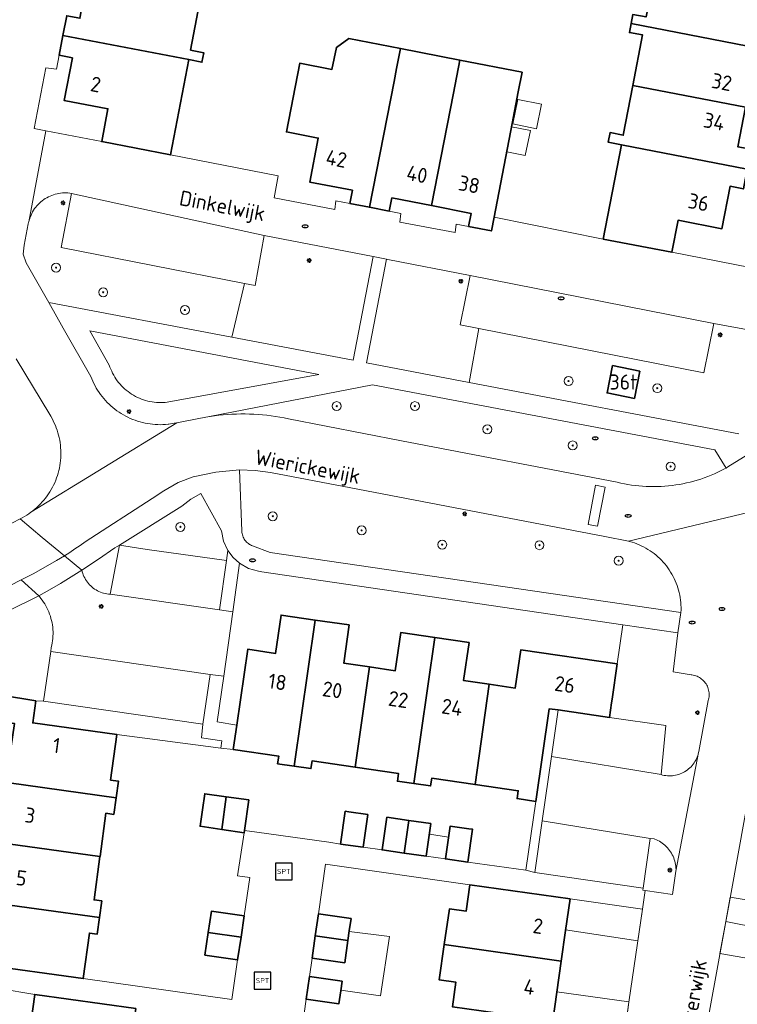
# Model space of a CAD drawing. Header units: metres. Extents: x 152610 to 160096, y 456114 to 462495.
# Tile 583 of 938: x 158322 to 158386, y 460274 to 460362. Entities that reach past the tile are written whole.
import ezdxf
from ezdxf.enums import TextEntityAlignment as Align

# ---------------------------------------------------------------- set-up
doc = ezdxf.new("R2010")
doc.units = ezdxf.units.M
doc.header["$LTSCALE"] = 0.5
doc.layers.get('0').update_dxf_attribs({"linetype": 'CONTINUOUS'})
for name, color, linetype, lineweight in [('B-PV-GR-BEPLANTING_CULTUUR_BODEMBEDEKKER-GV', 251, 'CONTINUOUS', 18), ('B-PV-GR-BEPLANTING_CULTUUR_BOSPLANTSOEN-GV', 251, 'CONTINUOUS', 18), ('B-PV-GR-BEPLANTING_CULTUUR_HEESTERS-GV', 251, 'CONTINUOUS', 18), ('B-PV-GR-BOOM-S', 251, 'CONTINUOUS', 25), ('B-PV-IE-MEUBILAIR-S', 251, 'CONTINUOUS', 25), ('B-PV-IE-MEUBILAIR_WEGMEUBILAIR-S', 251, 'CONTINUOUS', 25), ('B-PV-OG-BEBOUWING-GV', 6, 'CONTINUOUS', 35), ('B-PV-OG-BEBOUWING-T18', 1, 'CONTINUOUS', 18), ('B-PV-OG-BEBOUWING_OVERBOUWING-GV', 251, 'CONTINUOUS', 18), ('B-PV-OG-BEBOUWING_SCHUUR-GV', 251, 'CONTINUOUS', 18), ('B-PV-OG-TERREIN_BEGROEID-GV', 251, 'CONTINUOUS', 18), ('B-PV-OG-TOPOGRAFIE-T18', 1, 'CONTINUOUS', 18), ('B-PV-VH-OPENVERHARDING_BETONSTRAATSTEEN-GV', 251, 'CONTINUOUS', 18), ('B-PV-VH-OPENVERHARDING_TEGEL-GV', 251, 'CONTINUOUS', 18)]:
    doc.layers.add(name, color=color, linetype=linetype, lineweight=lineweight)
doc.styles.add('NLCS-ISO', font='NLCS-ISO.ttf')
doc.styles.add('NLCS-ISO-M750-T18', font='NLCS-ISO.ttf', dxfattribs={"height": 1.35})

# ---------------------------------------------------------------- blocks, each defined once
blk = doc.blocks.new('SIE-MEUBILAIR_PAAL_LICHTMAST-SO')
for points in [[(-0.62, 0), (-1, 0)], [(-0.71, 0.71), (-0.44, 0.44)], [(0, 1), (0, 0.62)], [(0.44, 0.44), (0.71, 0.71)], [(1, 0), (0.62, 0)], [(-0.71, -0.71), (-0.44, -0.44)], [(0, -0.62), (0, -1)], [(0.44, -0.44), (0.71, -0.71)]]:
    blk.add_lwpolyline(points)
blk.add_circle((0, 0), 0.5)
blk = doc.blocks.new('SIE-MEUBILAIR_PUT_RIOOLPUT-SO')
blk.add_ellipse((0, 0), major_axis=(1.25, 0), ratio=0.54)
at = {"style": 'NLCS-ISO'}
blk.add_text('ri', height=0.75, dxfattribs=at).set_placement((-0.04, 0.07), align=Align.MIDDLE_CENTER)
blk = doc.blocks.new('SIE-WEG_SPEELTOESTEL-SO')
at = {"flags": 128}
blk.add_lwpolyline([(-3.75, -3.75), (3.75, -3.75), (3.75, 3.75), (-3.75, 3.75)], close=True, dxfattribs=at)
at = {"style": 'NLCS-ISO'}
blk.add_text('SPT', height=2.25, dxfattribs=at).set_placement((0, 0), align=Align.MIDDLE_CENTER)
blk = doc.blocks.new('SGR-BOOM_GBKN-SO')
at = {"linetype": 'ByBlock', "lineweight": 18}
h = blk.add_hatch(color=0, dxfattribs=at)
h.dxf.hatch_style = 1
edge = h.paths.add_edge_path()
edge.add_arc((0, 0), 0.25, 0, 360)
at = {"color": 0, "linetype": 'ByBlock', "lineweight": 18}
for radius in [2, 0.25]:
    blk.add_circle((0, 0), radius, dxfattribs=at)
at = {"color": 0, "linetype": 'ByBlock', "lineweight": 18, "style": 'NLCS-ISO'}
blk.add_attdef('SOORT', (2.5, 0), '', height=1.5, dxfattribs=at)

msp = doc.modelspace()

# ---------------------------------------------------------------- linework, layer by layer
at = {"layer": 'B-PV-GR-BEPLANTING_CULTUUR_BODEMBEDEKKER-GV', "flags": 128}
for points in [[(158380.37, 460307.16), (158375.46, 460307.88), (158374.93, 460304.397), (158374.488, 460301.249), (158374.439, 460300.904), (158374.259, 460299.619), (158379.3, 460298.89), (158378.86, 460294.507), (158379.001, 460294.469), (158379.143, 460294.439), (158379.287, 460294.416), (158379.432, 460294.402), (158379.577, 460294.396), (158379.723, 460294.397), (158379.868, 460294.407), (158380.013, 460294.424), (158380.156, 460294.45), (158380.298, 460294.483), (158380.438, 460294.524), (158380.575, 460294.573), (158380.709, 460294.629), (158380.84, 460294.692), (158380.968, 460294.762), (158381.091, 460294.84), (158381.21, 460294.924), (158381.324, 460295.014), (158381.433, 460295.111), (158381.537, 460295.213), (158381.634, 460295.321), (158381.726, 460295.434), (158381.811, 460295.552), (158381.89, 460295.675), (158381.962, 460295.802), (158382.027, 460295.932), (158382.084, 460296.066), (158382.134, 460296.202), (158382.177, 460296.342), (158382.211, 460296.477), (158382.212, 460296.483), (158382.231, 460296.58), (158383.073, 460301.116), (158383.105, 460301.231), (158383.13, 460301.347), (158383.146, 460301.465), (158383.155, 460301.584), (158383.155, 460301.703), (158383.148, 460301.822), (158383.132, 460301.94), (158383.109, 460302.057), (158383.078, 460302.172), (158383.039, 460302.284), (158382.993, 460302.394), (158382.94, 460302.501), (158382.879, 460302.603), (158382.812, 460302.702), (158382.738, 460302.795), (158382.659, 460302.884), (158382.573, 460302.967), (158382.482, 460303.043), (158382.386, 460303.114), (158382.286, 460303.178), (158382.181, 460303.236), (158382.073, 460303.286), (158381.962, 460303.328), (158381.848, 460303.363), (158381.733, 460303.391), (158381.615, 460303.41), (158381.537, 460303.419), (158379.93, 460303.68)], [(158378.254, 460288.766), (158377.89, 460288.81), (158377.27, 460284.36), (158377.244, 460284.183), (158377.442, 460284.154), (158379.87, 460283.8), (158380.193, 460285.87), (158380.196, 460286.023), (158380.19, 460286.177), (158380.177, 460286.33), (158380.156, 460286.482), (158380.127, 460286.632), (158380.09, 460286.781), (158380.045, 460286.928), (158379.993, 460287.072), (158379.933, 460287.214), (158379.866, 460287.352), (158379.792, 460287.486), (158379.711, 460287.616), (158379.623, 460287.742), (158379.529, 460287.863), (158379.429, 460287.98), (158379.323, 460288.09), (158379.211, 460288.195), (158379.094, 460288.295), (158378.972, 460288.387), (158378.845, 460288.474), (158378.714, 460288.553), (158378.578, 460288.626), (158378.44, 460288.692), (158378.298, 460288.75)]]:
    msp.add_lwpolyline(points, close=True, dxfattribs=at)
at = {"layer": 'B-PV-GR-BEPLANTING_CULTUUR_BOSPLANTSOEN-GV', "flags": 128}
for points in [[(158325.906, 460346.455), (158325.743, 460346.462), (158325.579, 460346.462), (158325.416, 460346.454), (158325.253, 460346.438), (158325.091, 460346.414), (158324.931, 460346.382), (158324.772, 460346.342), (158324.615, 460346.294), (158324.462, 460346.239), (158324.31, 460346.177), (158324.162, 460346.107), (158324.018, 460346.03), (158323.878, 460345.946), (158323.742, 460345.855), (158323.61, 460345.758), (158323.483, 460345.654), (158323.362, 460345.545), (158323.246, 460345.429), (158323.136, 460345.308), (158323.032, 460345.182), (158322.934, 460345.051), (158322.843, 460344.915), (158322.758, 460344.775), (158322.681, 460344.631), (158322.61, 460344.483), (158322.547, 460344.332), (158322.492, 460344.178), (158322.444, 460344.022), (158322.402, 460343.863), (158322.394, 460343.821), (158322.37, 460343.703), (158322.37, 460343.7), (158322.001, 460341.788), (158321.918, 460340.981), (158322.17, 460340.21), (158324.19, 460336.66), (158340.546, 460333.566), (158341.684, 460338.371), (158325.3, 460341.57), (158326.231, 460346.415), (158326.069, 460346.439)], [(158376.98, 460330.55), (158376.49, 460328.1), (158374.04, 460328.59), (158374.53, 460331.04)], [(158323.72, 460301.06), (158323.03, 460301.11), (158322.76, 460299.13), (158330.27, 460298.09), (158339.557, 460296.878), (158339.65, 460297.51), (158337.83, 460297.78), (158337.96, 460299.01)]]:
    msp.add_lwpolyline(points, close=True, dxfattribs=at)
msp.add_lwpolyline([(158387.3, 460334.117), (158383.58, 460334.8), (158382.68, 460330.39), (158362.598, 460334.353), (158361.72, 460329.54), (158385.818, 460324.935)], dxfattribs=at)
at = {"layer": 'B-PV-GR-BEPLANTING_CULTUUR_HEESTERS-GV', "flags": 128}
msp.add_lwpolyline([(158369.67, 460300.28), (158368.884, 460300.394), (158367.69, 460292.12), (158366.776, 460285.97), (158367.58, 460285.76), (158368.246, 460290.389), (158369.072, 460296.124)], close=True, dxfattribs=at)
at = {"layer": 'B-PV-OG-BEBOUWING-GV', "flags": 128}
for points in [[(158388.49, 460364.99), (158378.44, 460366.93), (158377.52, 460362.17), (158376.34, 460362.39), (158376.19, 460361.59), (158388.6, 460359.189), (158388.94, 460360.96), (158387.76, 460361.19)], [(158330.056, 460365.371), (158327.698, 460365.84), (158326.98, 460362.06), (158325.8, 460362.28), (158325.46, 460360.52), (158336.69, 460358.36), (158337.87, 460358.13), (158338.03, 460358.98), (158336.86, 460359.21), (158337.66, 460363.39), (158337.71, 460363.652), (158330.026, 460365.215)], [(158388.6, 460359.189), (158376.19, 460361.59), (158376.03, 460360.78), (158377.21, 460360.56), (158376.34, 460356.06), (158386.4, 460354.12), (158387.08, 460357.65), (158388.26, 460357.43)], [(158336.69, 460358.36), (158325.46, 460360.52), (158325.12, 460358.75), (158326.3, 460358.52), (158325.57, 460354.72), (158329.48, 460353.97), (158328.924, 460351.041), (158335.053, 460349.854)], [(158351.07, 460345.51), (158352.819, 460345.173), (158355.02, 460356.4), (158355.25, 460357.58), (158355.595, 460359.35), (158350.973, 460360.254), (158349.873, 460359.454), (158349.48, 460357.48), (158346.61, 460358.04), (158345.41, 460351.9), (158348.26, 460351.35), (158347.5, 460347.43), (158351.3, 460346.69)], [(158352.819, 460345.173), (158354.6, 460344.83), (158354.83, 460346.01), (158358.37, 460345.32), (158360.32, 460355.37), (158360.891, 460358.315), (158355.595, 460359.35), (158355.25, 460357.58), (158355.02, 460356.4)], [(158361.67, 460343.46), (158363.71, 460343.06), (158363.95, 460344.299), (158365.565, 460352.645), (158366.11, 460355.47), (158366.45, 460357.228), (158360.891, 460358.315), (158360.32, 460355.37), (158358.37, 460345.32), (158361.9, 460344.63)], [(158386.4, 460354.12), (158376.34, 460356.06), (158375.48, 460351.61), (158374.31, 460351.84), (158374.14, 460350.98), (158375.32, 460350.76), (158386.55, 460348.589), (158386.89, 460350.36), (158385.71, 460350.58)], [(158386.55, 460348.589), (158375.32, 460350.76), (158373.7, 460342.34), (158379.83, 460341.16), (158380.38, 460344.01), (158384.3, 460343.25), (158385.03, 460347.05), (158386.21, 460346.82)], [(158376.98, 460330.55), (158374.53, 460331.04), (158374.04, 460328.59), (158376.49, 460328.1)], [(158347.99, 460308.31), (158344.94, 460308.75), (158344.44, 460305.33), (158341.96, 460305.7), (158340.977, 460298.915), (158340.663, 460296.75), (158344.73, 460296.16), (158344.63, 460295.47), (158346.111, 460295.25)], [(158351.03, 460307.87), (158347.99, 460308.31), (158346.111, 460295.25), (158347.6, 460295.04), (158347.7, 460295.73), (158351.559, 460295.17), (158352.84, 460304.12), (158350.54, 460304.45)], [(158358.67, 460306.76), (158355.63, 460307.2), (158355.13, 460303.78), (158352.84, 460304.12), (158351.559, 460295.17), (158355.42, 460294.61), (158355.32, 460293.92), (158356.801, 460293.7)], [(158361.72, 460306.32), (158358.67, 460306.76), (158356.801, 460293.7), (158358.29, 460293.49), (158358.39, 460294.18), (158362.25, 460293.62), (158363.519, 460302.57), (158361.23, 460302.9)], [(158374.93, 460304.397), (158366.33, 460305.65), (158365.84, 460302.23), (158363.519, 460302.57), (158362.25, 460293.62), (158366.11, 460293.06), (158366.01, 460292.37), (158367.69, 460292.12), (158368.884, 460300.394), (158369.67, 460300.28), (158374.259, 460299.619), (158374.439, 460300.904), (158374.488, 460301.249)], [(158323.03, 460301.11), (158319.969, 460301.607), (158319.65, 460299.29), (158321.13, 460299.08), (158320.82, 460296.84), (158319.34, 460297.05), (158318.92, 460294), (158330.2, 460292.44), (158330.41, 460293.93), (158329.71, 460294.02), (158330.27, 460298.09), (158322.76, 460299.13)], [(158330.2, 460292.44), (158318.92, 460294), (158318.5, 460290.95), (158319.98, 460290.74), (158319.67, 460288.44), (158319.67, 460288.436), (158328.769, 460287.182), (158328.77, 460287.19), (158329.3, 460291.05), (158330, 460290.95)], [(158340.047, 460292.526), (158338.12, 460292.8), (158337.915, 460291.374), (158337.701, 460289.888), (158339.658, 460289.607)], [(158342.06, 460292.24), (158340.047, 460292.526), (158339.658, 460289.607), (158341.639, 460289.32), (158341.668, 460289.52)], [(158350.988, 460291.183), (158350.66, 460291.23), (158350.25, 460288.307), (158352.26, 460288.023), (158352.67, 460290.94)], [(158356.331, 460290.423), (158354.38, 460290.7), (158353.96, 460287.782), (158355.914, 460287.506)], [(158358.32, 460290.14), (158356.331, 460290.423), (158355.914, 460287.506), (158357.901, 460287.225)], [(158361.688, 460289.668), (158360.02, 460289.9), (158359.61, 460286.983), (158361.62, 460286.7), (158362.03, 460289.62)], [(158328.769, 460287.182), (158319.67, 460288.436), (158319.35, 460286.14), (158317.86, 460286.35), (158317.44, 460283.3), (158328.73, 460281.74), (158328.93, 460283.23), (158328.24, 460283.32)], [(158370.74, 460283.4), (158361.79, 460284.67), (158361.45, 460282.3), (158359.96, 460282.51), (158359.51, 460279.34), (158369.95, 460277.86), (158370.332, 460280.574)], [(158328.73, 460281.74), (158317.44, 460283.3), (158317.02, 460280.25), (158318.51, 460280.04), (158318.16, 460277.55), (158327.27, 460276.29), (158327.83, 460280.35), (158328.52, 460280.26)], [(158341.638, 460281.88), (158338.73, 460282.32), (158338.441, 460280.398), (158341.359, 460279.995)], [(158351.18, 460281.65), (158348.266, 460282.059), (158347.984, 460280.097), (158350.9, 460279.68), (158351.022, 460280.543)], [(158341.359, 460279.995), (158338.441, 460280.398), (158338.14, 460278.39), (158341.06, 460277.96)], [(158350.9, 460279.68), (158347.984, 460280.097), (158347.7, 460278.12), (158350.62, 460277.71)], [(158369.95, 460277.86), (158359.51, 460279.34), (158359.06, 460276.17), (158360.55, 460275.96), (158360.24, 460273.779), (158369.19, 460272.51), (158369.556, 460275.085)], [(158350.38, 460276.05), (158347.46, 460276.47), (158347.17, 460274.45), (158350.09, 460274.03), (158350.257, 460275.194)], [(158331.96, 460273.61), (158322.95, 460274.87), (158322.556, 460272.099), (158322.16, 460269.31), (158332.65, 460267.859), (158333.1, 460271.02), (158331.62, 460271.24)]]:
    msp.add_lwpolyline(points, close=True, dxfattribs=at)
at = {"layer": 'B-PV-OG-BEBOUWING_OVERBOUWING-GV', "flags": 128}
for points in [[(158359.881, 460288.91), (158358.182, 460289.182), (158357.901, 460287.225), (158359.61, 460286.983)], [(158377.202, 460282.495), (158370.74, 460283.4), (158370.342, 460280.646), (158376.79, 460279.669)], [(158384.64, 460281.375), (158391.107, 460280.109), (158391.524, 460282.497), (158385.038, 460283.573)], [(158391.107, 460280.109), (158384.64, 460281.375), (158384.122, 460278.52), (158390.632, 460277.397), (158391.106, 460280.105)], [(158354.61, 460280.06), (158351.014, 460280.486), (158350.9, 460279.68), (158350.62, 460277.71), (158347.7, 460278.12), (158347.46, 460276.47), (158350.38, 460276.05), (158350.267, 460275.261), (158353.814, 460274.74)], [(158369.19, 460272.51), (158375.641, 460271.594), (158375.99, 460274.18), (158375.993, 460274.202), (158369.558, 460275.1), (158369.556, 460275.085)]]:
    msp.add_lwpolyline(points, close=True, dxfattribs=at)
at = {"layer": 'B-PV-OG-BEBOUWING_SCHUUR-GV', "flags": 128}
for points in [[(158368.195, 460354.368), (158366.069, 460354.807), (158365.617, 460352.62), (158367.742, 460352.181)], [(158367.196, 460352.024), (158365.512, 460352.371), (158365.08, 460350.138), (158366.736, 460349.797)]]:
    msp.add_lwpolyline(points, close=True, dxfattribs=at)
at = {"layer": 'B-PV-OG-TERREIN_BEGROEID-GV', "flags": 128}
for points in [[(158353.17, 460340.77), (158343.44, 460342.64), (158342.61, 460338.19), (158341.684, 460338.371), (158340.546, 460333.566), (158351.36, 460331.52)], [(158354.47, 460340.51), (158354.34, 460340.53), (158352.56, 460331.29), (158361.72, 460329.54), (158362.598, 460334.353), (158360.94, 460334.68), (158361.83, 460339.09)], [(158348.32, 460330.24), (158327.85, 460334.15), (158329.598, 460331.074), (158329.662, 460330.888), (158329.733, 460330.705), (158329.812, 460330.526), (158329.898, 460330.349), (158329.991, 460330.176), (158330.091, 460330.007), (158330.198, 460329.843), (158330.311, 460329.683), (158330.431, 460329.527), (158330.558, 460329.377), (158330.69, 460329.231), (158330.828, 460329.092), (158330.971, 460328.958), (158331.12, 460328.83), (158331.274, 460328.708), (158331.433, 460328.593), (158331.596, 460328.484), (158331.764, 460328.382), (158331.936, 460328.287), (158332.111, 460328.198), (158332.29, 460328.118), (158332.472, 460328.044), (158332.657, 460327.978), (158332.844, 460327.92), (158333.034, 460327.869), (158333.225, 460327.826), (158333.419, 460327.791), (158333.613, 460327.763), (158333.808, 460327.744), (158334.004, 460327.733), (158334.201, 460327.729), (158334.397, 460327.734), (158334.593, 460327.746), (158334.78, 460327.766)], [(158383.67, 460323.5), (158353.1, 460329.33), (158338.539, 460326.484), (158338.609, 460326.495), (158338.996, 460326.551), (158339.384, 460326.598), (158339.773, 460326.638), (158340.163, 460326.67), (158340.553, 460326.694), (158340.943, 460326.71), (158341.334, 460326.718), (158341.725, 460326.718), (158342.116, 460326.71), (158342.506, 460326.694), (158342.896, 460326.67), (158343.286, 460326.638), (158343.675, 460326.598), (158344.063, 460326.55), (158344.449, 460326.494), (158344.835, 460326.43), (158345.219, 460326.359), (158345.602, 460326.279), (158355.7, 460324.33), (158374.94, 460320.62), (158375.261, 460320.545), (158375.583, 460320.478), (158375.907, 460320.419), (158376.233, 460320.368), (158376.559, 460320.325), (158376.887, 460320.29), (158377.215, 460320.262), (158377.543, 460320.243), (158377.873, 460320.232), (158378.202, 460320.229), (158378.531, 460320.233), (158378.86, 460320.246), (158379.189, 460320.266), (158379.517, 460320.295), (158379.845, 460320.332), (158380.171, 460320.376), (158380.496, 460320.429), (158380.82, 460320.489), (158381.142, 460320.557), (158381.462, 460320.633), (158381.781, 460320.717), (158382.097, 460320.808), (158382.411, 460320.907), (158382.723, 460321.014), (158383.032, 460321.128), (158383.338, 460321.25), (158383.641, 460321.379), (158383.941, 460321.516), (158384.237, 460321.659), (158384.53, 460321.81), (158384.66, 460321.88)], [(158342.62, 460321.676), (158341.229, 460321.729), (158341.434, 460316.25), (158341.442, 460316.142), (158341.458, 460316.035), (158341.482, 460315.929), (158341.513, 460315.825), (158341.552, 460315.724), (158341.599, 460315.626), (158341.652, 460315.532), (158341.713, 460315.442), (158341.78, 460315.356), (158341.852, 460315.276), (158341.931, 460315.201), (158342.015, 460315.133), (158342.104, 460315.07), (158342.197, 460315.015), (158342.294, 460314.966), (158342.389, 460314.927), (158343.95, 460314.34), (158380.633, 460308.99), (158380.642, 460309.212), (158380.642, 460309.435), (158380.635, 460309.657), (158380.62, 460309.879), (158380.597, 460310.1), (158380.566, 460310.321), (158380.527, 460310.54), (158380.48, 460310.757), (158380.425, 460310.973), (158380.363, 460311.187), (158380.293, 460311.398), (158380.215, 460311.606), (158380.13, 460311.812), (158380.038, 460312.015), (158379.938, 460312.214), (158379.832, 460312.409), (158379.718, 460312.6), (158379.598, 460312.787), (158379.471, 460312.97), (158379.337, 460313.148), (158379.197, 460313.321), (158379.051, 460313.489), (158378.899, 460313.652), (158378.742, 460313.809), (158378.578, 460313.96), (158378.41, 460314.105), (158378.236, 460314.244), (158378.058, 460314.377), (158377.875, 460314.503), (158377.687, 460314.623), (158377.495, 460314.736), (158377.299, 460314.842), (158377.1, 460314.94), (158376.897, 460315.032), (158376.691, 460315.116), (158376.482, 460315.193), (158376.271, 460315.262), (158376.057, 460315.323), (158375.966, 460315.347), (158373.85, 460315.76), (158351.15, 460320.12), (158344, 460321.49)], [(158339.632, 460316.266), (158337.783, 460319.614), (158336.881, 460319.115), (158336.067, 460318.481), (158330.519, 460314.985), (158332.98, 460314.62), (158340.06, 460313.63), (158340.191, 460314.518), (158339.808, 460315.359)]]:
    msp.add_lwpolyline(points, close=True, dxfattribs=at)
for points in [[(158319.573, 460316.287), (158321.63, 460317.346), (158321.833, 460317.45), (158322.033, 460317.562), (158322.228, 460317.68), (158322.419, 460317.805), (158322.606, 460317.937), (158322.788, 460318.075), (158322.965, 460318.219), (158323.137, 460318.37), (158323.303, 460318.526), (158323.464, 460318.688), (158323.619, 460318.856), (158323.768, 460319.029), (158323.911, 460319.207), (158324.048, 460319.39), (158324.178, 460319.578), (158324.302, 460319.77), (158324.418, 460319.966), (158324.528, 460320.166), (158324.631, 460320.371), (158324.726, 460320.578), (158324.814, 460320.789), (158324.895, 460321.003), (158324.968, 460321.219), (158325.034, 460321.438), (158325.092, 460321.659), (158325.142, 460321.881), (158325.184, 460322.106), (158325.218, 460322.332), (158325.245, 460322.559), (158325.263, 460322.786), (158325.274, 460323.015), (158325.276, 460323.243), (158325.271, 460323.471), (158325.257, 460323.699), (158325.236, 460323.927), (158325.207, 460324.153), (158325.169, 460324.379), (158325.124, 460324.602), (158325.071, 460324.825), (158325.01, 460325.045), (158324.942, 460325.263), (158324.866, 460325.478), (158324.782, 460325.691), (158324.691, 460325.9), (158324.593, 460326.107), (158324.488, 460326.309), (158324.375, 460326.508), (158324.287, 460326.654), (158321.28, 460331.64)], [(158319.969, 460301.607), (158323.03, 460301.11), (158323.72, 460301.06), (158324.367, 460305.507), (158324.423, 460305.869), (158324.468, 460306.065), (158324.506, 460306.263), (158324.535, 460306.463), (158324.557, 460306.663), (158324.571, 460306.864), (158324.576, 460307.066), (158324.574, 460307.267), (158324.564, 460307.469), (158324.545, 460307.669), (158324.519, 460307.869), (158324.485, 460308.068), (158324.443, 460308.265), (158324.393, 460308.46), (158324.336, 460308.653), (158324.271, 460308.844), (158324.198, 460309.032), (158324.118, 460309.217), (158324.031, 460309.399), (158323.936, 460309.577), (158323.835, 460309.751), (158323.726, 460309.921), (158323.611, 460310.087), (158323.49, 460310.247), (158323.362, 460310.403), (158323.3, 460310.475), (158320.49, 460309.061)]]:
    msp.add_lwpolyline(points, dxfattribs=at)
at = {"layer": 'B-PV-VH-OPENVERHARDING_BETONSTRAATSTEEN-GV', "flags": 128}
for points in [[(158321.28, 460331.64), (158324.287, 460326.654), (158324.375, 460326.508), (158324.488, 460326.309), (158324.593, 460326.107), (158324.691, 460325.9), (158324.782, 460325.691), (158324.866, 460325.478), (158324.942, 460325.263), (158325.01, 460325.045), (158325.071, 460324.825), (158325.124, 460324.602), (158325.169, 460324.379), (158325.207, 460324.153), (158325.236, 460323.927), (158325.257, 460323.699), (158325.271, 460323.471), (158325.276, 460323.243), (158325.274, 460323.015), (158325.263, 460322.786), (158325.245, 460322.559), (158325.218, 460322.332), (158325.184, 460322.106), (158325.142, 460321.881), (158325.092, 460321.659), (158325.034, 460321.438), (158324.968, 460321.219), (158324.895, 460321.003), (158324.814, 460320.789), (158324.726, 460320.578), (158324.631, 460320.371), (158324.528, 460320.166), (158324.418, 460319.966), (158324.302, 460319.77), (158324.178, 460319.578), (158324.048, 460319.39), (158323.911, 460319.207), (158323.768, 460319.029), (158323.619, 460318.856), (158323.464, 460318.688), (158323.303, 460318.526), (158323.137, 460318.37), (158322.965, 460318.219), (158322.788, 460318.075), (158322.606, 460317.937), (158335.63, 460325.92), (158335.39, 460325.89), (158334.906, 460325.803), (158334.847, 460325.796), (158334.618, 460325.776), (158334.388, 460325.763), (158334.158, 460325.758), (158333.929, 460325.762), (158333.699, 460325.773), (158333.47, 460325.793), (158333.242, 460325.82), (158333.014, 460325.855), (158332.789, 460325.898), (158332.565, 460325.949), (158332.342, 460326.008), (158332.122, 460326.074), (158331.905, 460326.148), (158331.69, 460326.23), (158331.478, 460326.319), (158331.269, 460326.415), (158331.063, 460326.519), (158330.862, 460326.629), (158330.664, 460326.747), (158330.471, 460326.871), (158330.282, 460327.002), (158330.098, 460327.139), (158329.918, 460327.283), (158329.744, 460327.433), (158329.575, 460327.589), (158329.412, 460327.751), (158329.254, 460327.918), (158329.102, 460328.091), (158328.957, 460328.269), (158328.817, 460328.452), (158328.685, 460328.639), (158328.558, 460328.831), (158328.439, 460329.028), (158328.326, 460329.228), (158328.22, 460329.432), (158328.122, 460329.64), (158328.031, 460329.851), (158327.947, 460330.065), (158325.492, 460334.377), (158324.19, 460336.66), (158322.17, 460340.21), (158321.918, 460340.981), (158322.001, 460341.788), (158322.37, 460343.7), (158322.37, 460343.703), (158322.394, 460343.821), (158322.402, 460343.863), (158323.931, 460352.008), (158322.89, 460352.21), (158323.92, 460357.62), (158324.88, 460357.51), (158325.12, 460358.75), (158325.46, 460360.52), (158325.8, 460362.28)], [(158388.18, 460339.54), (158379.83, 460341.16), (158373.7, 460342.34), (158363.95, 460344.299), (158363.71, 460343.06), (158361.67, 460343.46), (158360.57, 460343.67), (158360.47, 460342.91), (158355.54, 460343.85), (158355.64, 460344.63), (158354.6, 460344.83), (158352.819, 460345.173), (158351.07, 460345.51), (158349.82, 460345.76), (158349.73, 460344.97), (158344.32, 460346.01), (158344.685, 460347.988), (158335.053, 460349.854), (158328.924, 460351.041), (158323.931, 460352.008), (158322.402, 460343.863), (158322.444, 460344.022), (158322.492, 460344.178), (158322.547, 460344.332), (158322.61, 460344.483), (158322.681, 460344.631), (158322.758, 460344.775), (158322.843, 460344.915), (158322.934, 460345.051), (158323.032, 460345.182), (158323.136, 460345.308), (158323.246, 460345.429), (158323.362, 460345.545), (158323.483, 460345.654), (158323.61, 460345.758), (158323.742, 460345.855), (158323.878, 460345.946), (158324.018, 460346.03), (158324.162, 460346.107), (158324.31, 460346.177), (158324.462, 460346.239), (158324.615, 460346.294), (158324.772, 460346.342), (158324.931, 460346.382), (158325.091, 460346.414), (158325.253, 460346.438), (158325.416, 460346.454), (158325.579, 460346.462), (158325.743, 460346.462), (158325.906, 460346.455), (158326.069, 460346.439), (158326.231, 460346.415), (158343.44, 460342.64), (158353.17, 460340.77), (158354.34, 460340.53), (158354.47, 460340.51), (158361.83, 460339.09), (158383.58, 460334.8), (158387.3, 460334.117)], [(158387, 460323.33), (158384.822, 460321.98), (158384.66, 460321.88), (158384.53, 460321.81), (158384.237, 460321.659), (158383.941, 460321.516), (158383.641, 460321.379), (158383.338, 460321.25), (158383.032, 460321.128), (158382.723, 460321.014), (158382.411, 460320.907), (158382.097, 460320.808), (158381.781, 460320.717), (158381.462, 460320.633), (158381.142, 460320.557), (158380.82, 460320.489), (158380.496, 460320.429), (158380.171, 460320.376), (158379.845, 460320.332), (158379.517, 460320.295), (158379.189, 460320.266), (158378.86, 460320.246), (158378.531, 460320.233), (158378.202, 460320.229), (158377.873, 460320.232), (158377.543, 460320.243), (158377.215, 460320.262), (158376.887, 460320.29), (158376.559, 460320.325), (158376.233, 460320.368), (158375.907, 460320.419), (158375.583, 460320.478), (158375.261, 460320.545), (158374.94, 460320.62), (158355.7, 460324.33), (158345.602, 460326.279), (158345.219, 460326.359), (158344.835, 460326.43), (158344.449, 460326.494), (158344.063, 460326.55), (158343.675, 460326.598), (158343.286, 460326.638), (158342.896, 460326.67), (158342.506, 460326.694), (158342.116, 460326.71), (158341.725, 460326.718), (158341.334, 460326.718), (158340.943, 460326.71), (158340.553, 460326.694), (158340.163, 460326.67), (158339.773, 460326.638), (158339.384, 460326.598), (158338.996, 460326.551), (158338.609, 460326.495), (158338.539, 460326.484), (158337.6, 460326.3), (158335.63, 460325.92), (158322.606, 460317.937), (158322.419, 460317.805), (158322.228, 460317.68), (158322.033, 460317.562), (158321.833, 460317.45), (158321.63, 460317.346), (158323.616, 460315.695), (158325.59, 460314.054), (158326.063, 460314.356), (158326.532, 460314.664), (158326.997, 460314.978), (158327.459, 460315.297), (158333.43, 460319.17), (158334.48, 460319.85), (158335.737, 460320.587), (158337.1, 460321.1), (158339.1, 460321.53), (158341.229, 460321.729), (158342.62, 460321.676), (158344, 460321.49), (158351.15, 460320.12), (158373.85, 460315.76), (158375.966, 460315.347), (158389, 460318.49)], [(158389, 460318.49), (158375.966, 460315.347), (158376.057, 460315.323), (158376.271, 460315.262), (158376.482, 460315.193), (158376.691, 460315.116), (158376.897, 460315.032), (158377.1, 460314.94), (158377.299, 460314.842), (158377.495, 460314.736), (158377.687, 460314.623), (158377.875, 460314.503), (158378.058, 460314.377), (158378.236, 460314.244), (158378.41, 460314.105), (158378.578, 460313.96), (158378.742, 460313.809), (158378.899, 460313.652), (158379.051, 460313.489), (158379.197, 460313.321), (158379.337, 460313.148), (158379.471, 460312.97), (158379.598, 460312.787), (158379.718, 460312.6), (158379.832, 460312.409), (158379.938, 460312.214), (158380.038, 460312.015), (158380.13, 460311.812), (158380.215, 460311.606), (158380.293, 460311.398), (158380.363, 460311.187), (158380.425, 460310.973), (158380.48, 460310.757), (158380.527, 460310.54), (158380.566, 460310.321), (158380.597, 460310.1), (158380.62, 460309.879), (158380.635, 460309.657), (158380.642, 460309.435), (158380.642, 460309.212), (158380.633, 460308.99), (158380.37, 460307.16), (158379.93, 460303.68), (158381.537, 460303.419), (158381.615, 460303.41), (158381.733, 460303.391), (158381.848, 460303.363), (158381.962, 460303.328), (158382.073, 460303.286), (158382.181, 460303.236), (158382.286, 460303.178), (158382.386, 460303.114), (158382.482, 460303.043), (158382.573, 460302.967), (158382.659, 460302.884), (158382.738, 460302.795), (158382.812, 460302.702), (158382.879, 460302.603), (158382.94, 460302.501), (158382.993, 460302.394), (158383.039, 460302.284), (158383.078, 460302.172), (158383.109, 460302.057), (158383.132, 460301.94), (158383.148, 460301.822), (158383.155, 460301.703), (158383.155, 460301.584), (158383.146, 460301.465), (158383.13, 460301.347), (158383.105, 460301.231), (158383.073, 460301.116), (158382.231, 460296.58), (158382.212, 460296.483), (158382.211, 460296.477), (158380.193, 460285.87), (158379.87, 460283.8), (158377.442, 460284.154), (158377.202, 460282.495), (158375.99, 460274.18), (158375.29, 460268.99)], [(158320.751, 460311.407), (158321.721, 460311.894), (158322.852, 460312.461), (158324.894, 460313.624), (158325.243, 460313.837), (158325.59, 460314.054), (158323.616, 460315.695), (158321.63, 460317.346), (158319.573, 460316.287)], [(158382.631, 460270.286), (158385.05, 460283.64), (158387, 460294.34)]]:
    msp.add_lwpolyline(points, dxfattribs=at)
for points in [[(158343.44, 460342.64), (158326.231, 460346.415), (158325.3, 460341.57), (158341.684, 460338.371), (158342.61, 460338.19)], [(158383.58, 460334.8), (158361.83, 460339.09), (158360.94, 460334.68), (158362.598, 460334.353), (158382.68, 460330.39)], [(158373.182, 460316.682), (158372.343, 460316.844), (158373.02, 460320.353), (158373.859, 460320.192)], [(158373.182, 460316.682), (158373.859, 460320.192), (158373.02, 460320.353), (158372.343, 460316.844)], [(158329.68, 460310.609), (158330.519, 460314.985), (158330.099, 460314.753), (158328.631, 460313.743), (158327.142, 460312.764), (158327.179, 460312.62), (158327.223, 460312.478), (158327.275, 460312.338), (158327.334, 460312.202), (158327.401, 460312.069), (158327.475, 460311.939), (158327.555, 460311.814), (158327.642, 460311.693), (158327.736, 460311.577), (158327.836, 460311.467), (158327.941, 460311.362), (158328.052, 460311.262), (158328.168, 460311.169), (158328.289, 460311.082), (158328.414, 460311.002), (158328.544, 460310.929), (158328.677, 460310.862), (158328.814, 460310.803), (158328.953, 460310.751), (158329.095, 460310.707), (158329.24, 460310.671), (158329.386, 460310.642), (158329.533, 460310.622)], [(158332.98, 460314.62), (158330.519, 460314.985), (158329.68, 460310.609), (158339.44, 460309.22), (158340.06, 460313.63)], [(158340.63, 460309.03), (158341.224, 460313.376), (158340.65, 460313.895), (158340.191, 460314.518), (158340.06, 460313.63), (158339.44, 460309.22)], [(158327.142, 460312.764), (158326.196, 460312.168), (158325.24, 460311.588), (158324.274, 460311.023), (158323.3, 460310.475), (158323.362, 460310.403), (158323.49, 460310.247), (158323.611, 460310.087), (158323.726, 460309.921), (158323.835, 460309.751), (158323.936, 460309.577), (158324.031, 460309.399), (158324.118, 460309.217), (158324.198, 460309.032), (158324.271, 460308.844), (158324.336, 460308.653), (158324.393, 460308.46), (158324.443, 460308.265), (158324.485, 460308.068), (158324.519, 460307.869), (158324.545, 460307.669), (158324.564, 460307.469), (158324.574, 460307.267), (158324.576, 460307.066), (158324.571, 460306.864), (158324.557, 460306.663), (158324.535, 460306.463), (158324.506, 460306.263), (158324.468, 460306.065), (158324.423, 460305.869), (158324.367, 460305.507), (158338.61, 460303.45), (158339.83, 460303.31), (158340.63, 460309.03), (158339.44, 460309.22), (158329.68, 460310.609), (158329.533, 460310.622), (158329.386, 460310.642), (158329.24, 460310.671), (158329.095, 460310.707), (158328.953, 460310.751), (158328.814, 460310.803), (158328.677, 460310.862), (158328.544, 460310.929), (158328.414, 460311.002), (158328.289, 460311.082), (158328.168, 460311.169), (158328.052, 460311.262), (158327.941, 460311.362), (158327.836, 460311.467), (158327.736, 460311.577), (158327.642, 460311.693), (158327.555, 460311.814), (158327.475, 460311.939), (158327.401, 460312.069), (158327.334, 460312.202), (158327.275, 460312.338), (158327.223, 460312.478), (158327.179, 460312.62)], [(158338.61, 460303.45), (158324.367, 460305.507), (158323.72, 460301.06), (158337.96, 460299.01)], [(158339.557, 460296.878), (158340.663, 460296.75), (158340.977, 460298.915), (158339.23, 460299.22), (158339.83, 460303.31), (158338.61, 460303.45), (158337.96, 460299.01), (158337.83, 460297.78), (158339.65, 460297.51)], [(158374.259, 460299.619), (158369.67, 460300.28), (158369.072, 460296.124), (158378.86, 460294.507), (158379.3, 460298.89)], [(158380.193, 460285.87), (158382.211, 460296.477), (158382.177, 460296.342), (158382.134, 460296.202), (158382.084, 460296.066), (158382.027, 460295.932), (158381.962, 460295.802), (158381.89, 460295.675), (158381.811, 460295.552), (158381.726, 460295.434), (158381.634, 460295.321), (158381.537, 460295.213), (158381.433, 460295.111), (158381.324, 460295.014), (158381.21, 460294.924), (158381.091, 460294.84), (158380.968, 460294.762), (158380.84, 460294.692), (158380.709, 460294.629), (158380.575, 460294.573), (158380.438, 460294.524), (158380.298, 460294.483), (158380.156, 460294.45), (158380.013, 460294.424), (158379.868, 460294.407), (158379.723, 460294.397), (158379.577, 460294.396), (158379.432, 460294.402), (158379.287, 460294.416), (158379.143, 460294.439), (158379.001, 460294.469), (158378.86, 460294.507), (158369.072, 460296.124), (158368.246, 460290.389), (158377.89, 460288.81), (158378.254, 460288.766), (158378.298, 460288.75), (158378.44, 460288.692), (158378.578, 460288.626), (158378.714, 460288.553), (158378.845, 460288.474), (158378.972, 460288.387), (158379.094, 460288.295), (158379.211, 460288.195), (158379.323, 460288.09), (158379.429, 460287.98), (158379.529, 460287.863), (158379.623, 460287.742), (158379.711, 460287.616), (158379.792, 460287.486), (158379.866, 460287.352), (158379.933, 460287.214), (158379.993, 460287.072), (158380.045, 460286.928), (158380.09, 460286.781), (158380.127, 460286.632), (158380.156, 460286.482), (158380.177, 460286.33), (158380.19, 460286.177), (158380.196, 460286.023)], [(158377.89, 460288.81), (158368.246, 460290.389), (158367.58, 460285.76), (158377.27, 460284.36)]]:
    msp.add_lwpolyline(points, close=True, dxfattribs=at)
at = {"layer": 'B-PV-VH-OPENVERHARDING_TEGEL-GV', "flags": 128}
for points in [[(158385.818, 460324.935), (158361.72, 460329.54), (158352.56, 460331.29), (158354.34, 460340.53), (158353.17, 460340.77), (158351.36, 460331.52), (158340.546, 460333.566), (158324.19, 460336.66), (158325.492, 460334.377), (158327.947, 460330.065), (158328.031, 460329.851), (158328.122, 460329.64), (158328.22, 460329.432), (158328.326, 460329.228), (158328.439, 460329.028), (158328.558, 460328.831), (158328.685, 460328.639), (158328.817, 460328.452), (158328.957, 460328.269), (158329.102, 460328.091), (158329.254, 460327.918), (158329.412, 460327.751), (158329.575, 460327.589), (158329.744, 460327.433), (158329.918, 460327.283), (158330.098, 460327.139), (158330.282, 460327.002), (158330.471, 460326.871), (158330.664, 460326.747), (158330.862, 460326.629), (158331.063, 460326.519), (158331.269, 460326.415), (158331.478, 460326.319), (158331.69, 460326.23), (158331.905, 460326.148), (158332.122, 460326.074), (158332.342, 460326.008), (158332.565, 460325.949), (158332.789, 460325.898), (158333.014, 460325.855), (158333.242, 460325.82), (158333.47, 460325.793), (158333.699, 460325.773), (158333.929, 460325.762), (158334.158, 460325.758), (158334.388, 460325.763), (158334.618, 460325.776), (158334.847, 460325.796), (158334.906, 460325.803), (158335.39, 460325.89), (158335.63, 460325.92), (158337.6, 460326.3), (158338.539, 460326.484), (158353.1, 460329.33), (158383.67, 460323.5), (158384.66, 460321.88), (158384.822, 460321.98), (158387, 460323.33)], [(158320.49, 460309.061), (158323.3, 460310.475), (158321.721, 460311.894), (158320.751, 460311.407)], [(158346.776, 460271.69), (158347.17, 460274.45), (158347.46, 460276.47), (158347.7, 460278.12), (158347.984, 460280.097), (158348.266, 460282.059), (158348.9, 460286.5), (158361.79, 460284.67), (158370.74, 460283.4), (158377.202, 460282.495), (158377.442, 460284.154), (158377.244, 460284.183), (158377.27, 460284.36), (158367.58, 460285.76), (158366.776, 460285.97), (158361.62, 460286.7), (158359.61, 460286.983), (158357.901, 460287.225), (158355.914, 460287.506), (158353.96, 460287.782), (158352.26, 460288.023), (158350.25, 460288.307), (158349.186, 460288.46), (158342.764, 460289.365), (158341.668, 460289.52), (158341.639, 460289.32), (158341.047, 460285.472), (158342.15, 460285.31), (158341.638, 460281.88), (158341.359, 460279.995), (158341.06, 460277.96), (158340.53, 460274.41), (158327.27, 460276.29), (158318.16, 460277.55)], [(158316.544, 460275.952), (158322.95, 460274.87), (158331.96, 460273.61)]]:
    msp.add_lwpolyline(points, dxfattribs=at)
for points in [[(158327.85, 460334.15), (158348.32, 460330.24), (158334.78, 460327.766), (158334.593, 460327.746), (158334.397, 460327.734), (158334.201, 460327.729), (158334.004, 460327.733), (158333.808, 460327.744), (158333.613, 460327.763), (158333.419, 460327.791), (158333.225, 460327.826), (158333.034, 460327.869), (158332.844, 460327.92), (158332.657, 460327.978), (158332.472, 460328.044), (158332.29, 460328.118), (158332.111, 460328.198), (158331.936, 460328.287), (158331.764, 460328.382), (158331.596, 460328.484), (158331.433, 460328.593), (158331.274, 460328.708), (158331.12, 460328.83), (158330.971, 460328.958), (158330.828, 460329.092), (158330.69, 460329.231), (158330.558, 460329.377), (158330.431, 460329.527), (158330.311, 460329.683), (158330.198, 460329.843), (158330.091, 460330.007), (158329.991, 460330.176), (158329.898, 460330.349), (158329.812, 460330.526), (158329.733, 460330.705), (158329.662, 460330.888), (158329.598, 460331.074)], [(158341.434, 460316.25), (158341.229, 460321.729), (158339.1, 460321.53), (158337.1, 460321.1), (158335.737, 460320.587), (158334.48, 460319.85), (158333.43, 460319.17), (158327.459, 460315.297), (158326.997, 460314.978), (158326.532, 460314.664), (158326.063, 460314.356), (158325.59, 460314.054), (158327.142, 460312.764), (158328.631, 460313.743), (158330.099, 460314.753), (158330.519, 460314.985), (158336.067, 460318.481), (158336.881, 460319.115), (158337.783, 460319.614), (158339.632, 460316.266), (158339.808, 460315.359), (158340.191, 460314.518), (158340.65, 460313.895), (158341.224, 460313.376), (158342.035, 460312.914), (158342.934, 460312.662), (158343.082, 460312.641), (158343.23, 460312.621), (158375.46, 460307.88), (158380.37, 460307.16), (158380.633, 460308.99), (158343.95, 460314.34), (158342.389, 460314.927), (158342.294, 460314.966), (158342.197, 460315.015), (158342.104, 460315.07), (158342.015, 460315.133), (158341.931, 460315.201), (158341.852, 460315.276), (158341.78, 460315.356), (158341.713, 460315.442), (158341.652, 460315.532), (158341.599, 460315.626), (158341.552, 460315.724), (158341.513, 460315.825), (158341.482, 460315.929), (158341.458, 460316.035), (158341.442, 460316.142)], [(158323.3, 460310.475), (158324.274, 460311.023), (158325.24, 460311.588), (158326.196, 460312.168), (158327.142, 460312.764), (158325.59, 460314.054), (158325.243, 460313.837), (158324.894, 460313.624), (158322.852, 460312.461), (158321.721, 460311.894)]]:
    msp.add_lwpolyline(points, close=True, dxfattribs=at)

# ---------------------------------------------------------------- block references
at = {"layer": 'B-PV-GR-BOOM-S', "xscale": 0.2, "yscale": 0.2, "zscale": 0.2}
for p in [(158324.851, 460339.782), (158329.054, 460337.582), (158336.348, 460335.996), (158370.6, 460329.653), (158378.528, 460329.019), (158349.905, 460327.414), (158356.882, 460327.414), (158363.362, 460325.345), (158370.972, 460323.901), (158379.716, 460322.022), (158344.197, 460317.582), (158335.951, 460316.631), (158352.125, 460316.314), (158359.322, 460315.045), (158368.008, 460314.996), (158375.071, 460313.608)]:
    msp.add_blockref('SGR-BOOM_GBKN-SO', p, dxfattribs=at)
at = {"layer": 'B-PV-IE-MEUBILAIR-S', "xscale": 0.2, "yscale": 0.2, "zscale": 0.2}
for name, p in [('SIE-MEUBILAIR_PAAL_LICHTMAST-SO', (158325.469, 460345.565)), ('SIE-MEUBILAIR_PUT_RIOOLPUT-SO', (158347.09, 460343.47)), ('SIE-MEUBILAIR_PAAL_LICHTMAST-SO', (158347.444, 460340.417)), ('SIE-MEUBILAIR_PAAL_LICHTMAST-SO', (158360.982, 460338.568)), ('SIE-MEUBILAIR_PUT_RIOOLPUT-SO', (158369.94, 460337.04)), ('SIE-MEUBILAIR_PAAL_LICHTMAST-SO', (158384.133, 460333.786)), ('SIE-MEUBILAIR_PAAL_LICHTMAST-SO', (158331.359, 460326.928)), ('SIE-MEUBILAIR_PUT_RIOOLPUT-SO', (158372.99, 460324.54)), ('SIE-MEUBILAIR_PAAL_LICHTMAST-SO', (158361.33, 460317.797)), ('SIE-MEUBILAIR_PUT_RIOOLPUT-SO', (158375.93, 460317.61)), ('SIE-MEUBILAIR_PUT_RIOOLPUT-SO', (158342.39, 460313.64)), ('SIE-MEUBILAIR_PAAL_LICHTMAST-SO', (158328.88, 460309.534)), ('SIE-MEUBILAIR_PUT_RIOOLPUT-SO', (158384.3, 460309.3)), ('SIE-MEUBILAIR_PUT_RIOOLPUT-SO', (158381.64, 460308.09)), ('SIE-MEUBILAIR_PAAL_LICHTMAST-SO', (158382.107, 460300.041)), ('SIE-MEUBILAIR_PAAL_LICHTMAST-SO', (158379.651, 460285.979))]:
    msp.add_blockref(name, p, dxfattribs=at)
at = {"layer": 'B-PV-IE-MEUBILAIR_WEGMEUBILAIR-S', "xscale": 0.2, "yscale": 0.2, "zscale": 0.2}
for p in [(158345.175, 460285.86), (158343.286, 460276.11)]:
    msp.add_blockref('SIE-WEG_SPEELTOESTEL-SO', p, dxfattribs=at)

# ---------------------------------------------------------------- texts
at = {"layer": 'B-PV-OG-BEBOUWING-T18', "style": 'NLCS-ISO-M750-T18'}
for s, rotation, p in [('2', 349.1, (158328.39, 460356.148)), ('32', 349.1, (158384.285, 460356.358)), ('34', 348.9, (158383.601, 460352.828)), ('42', 349, (158349.878, 460349.514)), ('40', 348.9, (158357.078, 460348.119)), ('38', 348.9, (158361.732, 460347.21)), ('36', 349.1, (158382.21, 460345.622)), ('18', 351.8, (158344.615, 460302.785)), ('26', 351.7, (158370.27, 460302.55)), ('20', 351.7, (158349.517, 460302.073)), ('22', 351.7, (158355.405, 460301.218)), ('24', 351.8, (158360.202, 460300.523)), ('1', 352.2, (158324.887, 460297.106)), ('3', 352.2, (158322.526, 460290.876)), ('5', 352.2, (158321.756, 460285.271)), ('2', 351.9, (158367.87, 460280.983)), ('4', 351.9, (158367.095, 460275.537))]:
    msp.add_text(s, height=1.35, rotation=rotation, dxfattribs=at).set_placement(p, align=Align.MIDDLE)
msp.add_text('36t', height=1.35, dxfattribs=at).set_placement((158375.51, 460329.57), align=Align.MIDDLE)
at = {"layer": 'B-PV-OG-TOPOGRAFIE-T18', "style": 'NLCS-ISO-M750-T18'}
for s, rotation, p in [('Dinkelwijk', 349.1, (158339.655, 460345.115)), ('Wierickewijk', 349.2, (158347.271, 460321.811)), ('Waverwijk', 79.8, (158381.802, 460274.076))]:
    msp.add_text(s, height=1.35, rotation=rotation, dxfattribs=at).set_placement(p, align=Align.MIDDLE)

doc.saveas('drawing.dxf')
